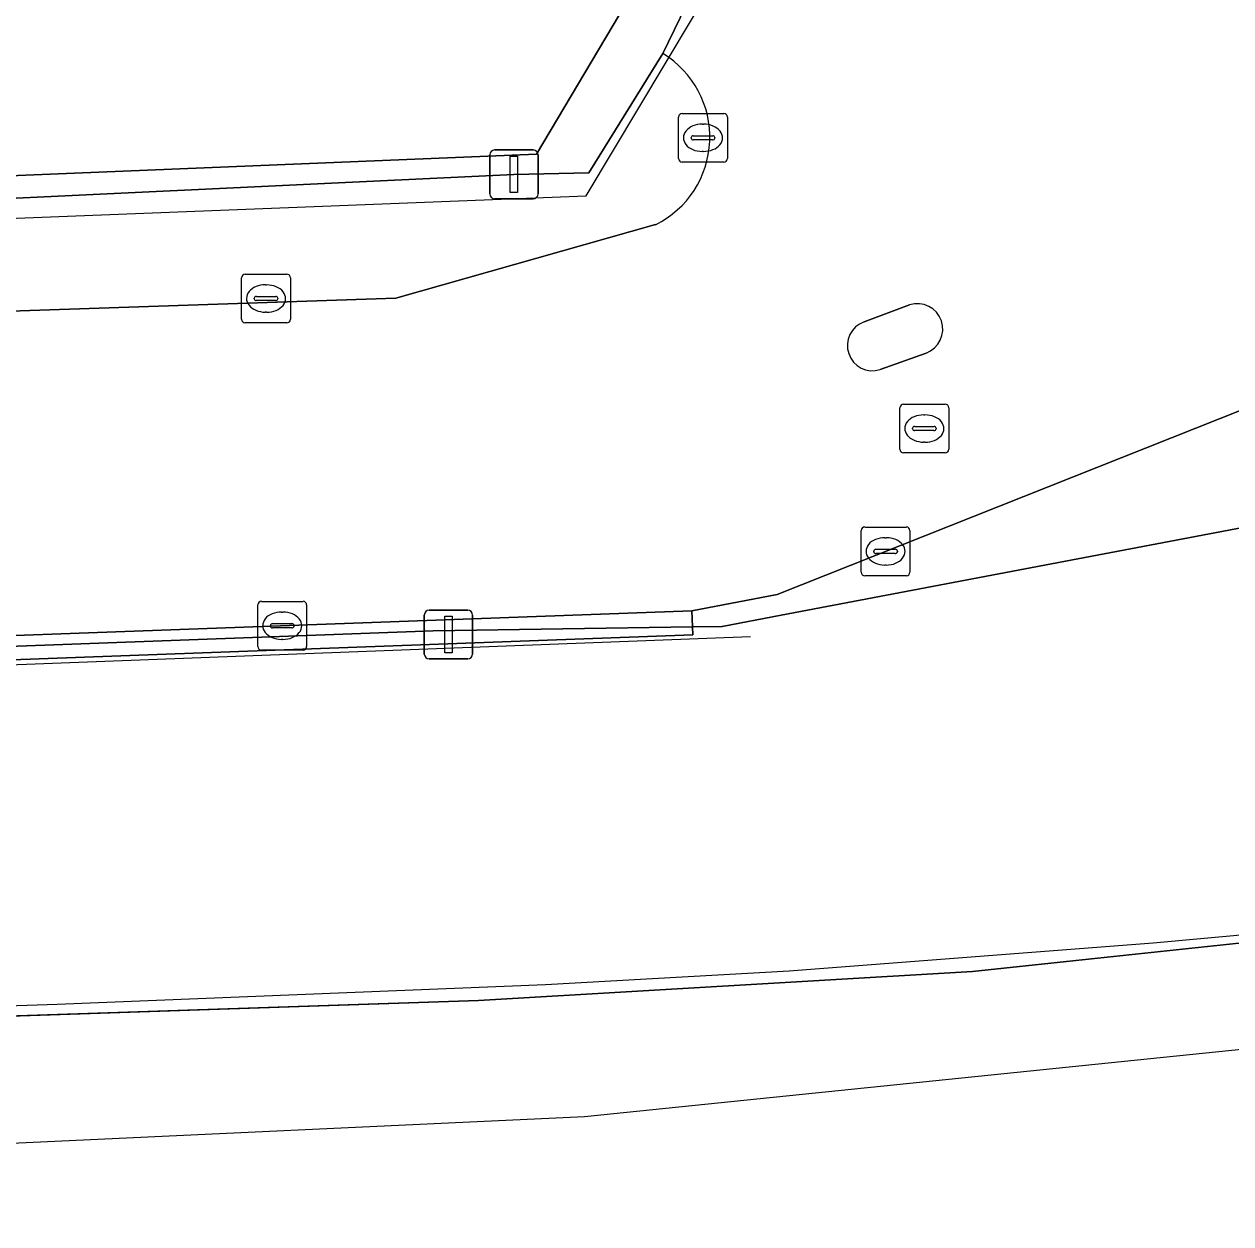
# Model space of a CAD drawing. Extents: x 160806 to 161707, y 383696 to 384148.
# Drawn here: x 161030.72 to 161055.47, y 383695.85 to 383720.46 of the extents above; entities that cross this region are included whole.
import ezdxf

# ---------------------------------------------------------------- set-up
doc = ezdxf.new("R2010")
doc.units = 0
for name, color, linetype in [('IMGEO_Dek', 7, 'Continuous'), ('IMGEO_Groenvoorziening', 7, 'Continuous'), ('IMGEO_Hek', 7, 'Continuous'), ('IMGEO_Kolk', 7, 'Continuous'), ('IMGEO_Lichtmast', 7, 'Continuous'), ('IMGEO_Muur', 7, 'Continuous'), ('IMGEO_Parkeervlak_gesloten', 7, 'Continuous'), ('IMGEO_Parkeervlak_open', 7, 'Continuous'), ('IMGEO_Rijbaan_lokaal_open', 7, 'Continuous'), ('IMGEO_Rioolput', 7, 'Continuous'), ('IMGEO_Spoorbaan_halfverhard', 7, 'Continuous'), ('IMGEO_Struiken', 7, 'Continuous'), ('IMGEO_Verkeerseiland_open', 7, 'Continuous'), ('IMGEO_Voetpad_gesloten', 7, 'Continuous'), ('IMGEO_Voetpad_open', 7, 'Continuous')]:
    doc.layers.add(name, color=color, linetype=linetype)

msp = doc.modelspace()

# ---------------------------------------------------------------- linework, layer by layer
at = {"layer": 'IMGEO_Dek'}
msp.add_lwpolyline([(160983.265, 383705.961), (161017.778, 383707.453), (161017.526, 383714.059), (161017.47, 383715.97), (161042.245, 383716.936), (161047.689, 383726.041), (161047.527, 383726.542), (161047.162, 383727.994), (161034.181, 383780.096), (161003.066, 383772.21), (161015.684, 383722.436), (160997.975, 383721.941)], dxfattribs=at)
at = {"layer": 'IMGEO_Groenvoorziening'}
for points in [[(161046.242, 383708.336), (161072.742, 383713.37), (161073.835, 383713.492), (161076.852, 383713.473), (161077.823, 383713.319), (161077.262, 383714.417), (161074.418, 383719.991), (161046.161, 383708.762), (161044.415, 383708.428), (161044.427, 383708.097), (161045.034, 383708.106)], [(161017.786, 383707.23), (161039.109, 383708.018), (161044.427, 383708.097), (161044.415, 383708.428), (161017.778, 383707.453)], [(161044.433, 383707.93), (161044.427, 383708.097), (161039.109, 383708.018), (161017.786, 383707.23), (161017.796, 383706.954)]]:
    msp.add_lwpolyline(points, close=True, dxfattribs=at)
at = {"layer": 'IMGEO_Hek'}
for points in [[(161046.242, 383708.336), (161072.742, 383713.37), (161073.835, 383713.492), (161076.852, 383713.473), (161077.823, 383713.319)], [(161044.427, 383708.097), (161045.034, 383708.106), (161046.242, 383708.336)], [(161017.786, 383707.23), (161039.109, 383708.018), (161044.427, 383708.097)], [(161084.555, 383704.866), (161082.059, 383704.545), (161077.717, 383703.87), (161074.945, 383703.576), (161073.852, 383703.453), (161066.359, 383702.75), (161053.876, 383701.607), (161046.412, 383701.035), (161041.411, 383700.754), (161031.392, 383700.349), (161013.875, 383699.768), (161008.19, 383699.597), (160996.33, 383699.168), (160983.78, 383698.726), (160976.256, 383698.527), (160958.785, 383697.993), (160951.307, 383697.771), (160943.792, 383697.709), (160938.784, 383697.68), (160932.094, 383697.764)]]:
    msp.add_lwpolyline(points, dxfattribs=at)
at = {"layer": 'IMGEO_Kolk'}
for p, q in [((161044.14, 383717.703), (161044.14, 383718.555)), ((161044.215, 383718.629), (161045.067, 383718.629)), ((161045.141, 383718.555), (161045.141, 383717.703)), ((161044.628, 383718.409), (161044.653, 383718.409)), ((161044.399, 383718.123), (161044.399, 383718.135)), ((161044.837, 383718.086), (161044.439, 383718.086)), ((161044.442, 383718.172), (161044.84, 383718.172)), ((161044.883, 383718.135), (161044.883, 383718.123)), ((161044.651, 383717.849), (161044.626, 383717.849)), ((161045.067, 383717.629), (161044.215, 383717.629)), ((161035.253, 383715.332), (161036.105, 383715.332)), ((161035.178, 383714.406), (161035.178, 383715.258)), ((161035.666, 383715.112), (161035.691, 383715.112)), ((161036.179, 383715.258), (161036.179, 383714.406)), ((161035.437, 383714.826), (161035.437, 383714.838)), ((161035.875, 383714.789), (161035.477, 383714.789)), ((161035.48, 383714.875), (161035.878, 383714.875)), ((161035.921, 383714.838), (161035.921, 383714.826)), ((161035.689, 383714.552), (161035.664, 383714.552)), ((161036.105, 383714.332), (161035.253, 383714.332)), ((161047.885, 383709.219), (161047.885, 383710.071)), ((161047.96, 383710.145), (161048.812, 383710.145)), ((161048.886, 383710.071), (161048.886, 383709.219)), ((161048.373, 383709.925), (161048.398, 383709.925)), ((161048.144, 383709.639), (161048.144, 383709.651)), ((161048.582, 383709.602), (161048.184, 383709.602)), ((161048.187, 383709.688), (161048.585, 383709.688)), ((161048.628, 383709.651), (161048.628, 383709.639)), ((161048.396, 383709.365), (161048.371, 383709.365)), ((161048.812, 383709.145), (161047.96, 383709.145)), ((161035.585, 383708.62), (161036.437, 383708.62)), ((161035.51, 383707.694), (161035.51, 383708.546)), ((161035.998, 383708.4), (161036.023, 383708.4)), ((161036.511, 383708.546), (161036.511, 383707.694)), ((161035.769, 383708.114), (161035.769, 383708.126)), ((161035.812, 383708.163), (161036.21, 383708.163)), ((161036.253, 383708.126), (161036.253, 383708.114)), ((161036.207, 383708.077), (161035.809, 383708.077)), ((161036.021, 383707.84), (161035.996, 383707.84)), ((161036.437, 383707.62), (161035.585, 383707.62))]:
    msp.add_line(p, q, dxfattribs=at)
for points in [[(161044.14, 383717.703), (161044.14, 383718.555)], [(161044.215, 383718.629), (161045.067, 383718.629)], [(161045.141, 383718.555), (161045.141, 383717.703)], [(161045.067, 383717.629), (161044.215, 383717.629)], [(161035.253, 383715.332), (161036.105, 383715.332)], [(161035.178, 383714.406), (161035.178, 383715.258)], [(161036.179, 383715.258), (161036.179, 383714.406)], [(161036.105, 383714.332), (161035.253, 383714.332)], [(161047.885, 383709.219), (161047.885, 383710.071)], [(161047.96, 383710.145), (161048.812, 383710.145)], [(161048.886, 383710.071), (161048.886, 383709.219)], [(161048.812, 383709.145), (161047.96, 383709.145)], [(161035.585, 383708.62), (161036.437, 383708.62)], [(161035.51, 383707.694), (161035.51, 383708.546)], [(161036.511, 383708.546), (161036.511, 383707.694)], [(161036.437, 383707.62), (161035.585, 383707.62)]]:
    msp.add_lwpolyline(points, dxfattribs=at)
for centre, radius, start, end in [((161044.217, 383718.553), 0.0765, 91.552, 178.448), ((161044.217, 383718.553), 0.0765, 91.552, 178.448), ((161045.065, 383718.553), 0.0765, 1.552, 88.448), ((161045.065, 383718.553), 0.0765, 1.552, 88.448), ((161044.439, 383718.132), 0.0403, 85.8775, 175.7526), ((161044.436, 383718.122), 0.0366, 178.938, 274.7102), ((161044.84, 383718.129), 0.043, 264.8664, 352.4533), ((161044.844, 383718.134), 0.0386, 1.7309, 96.639), ((161044.217, 383717.705), 0.0765, 181.552, 268.448), ((161044.217, 383717.705), 0.0765, 181.552, 268.448), ((161045.065, 383717.705), 0.0765, 271.552, 358.448), ((161045.065, 383717.705), 0.0765, 271.552, 358.448), ((161035.255, 383715.256), 0.0765, 91.552, 178.448), ((161035.255, 383715.256), 0.0765, 91.552, 178.448), ((161036.103, 383715.256), 0.0765, 1.552, 88.448), ((161036.103, 383715.256), 0.0765, 1.552, 88.448), ((161035.477, 383714.835), 0.0403, 85.8775, 175.7526), ((161035.474, 383714.825), 0.0366, 178.938, 274.7102), ((161035.878, 383714.832), 0.043, 264.8664, 352.4533), ((161035.882, 383714.837), 0.0386, 1.7309, 96.639), ((161035.255, 383714.408), 0.0765, 181.552, 268.448), ((161035.255, 383714.408), 0.0765, 181.552, 268.448), ((161036.103, 383714.408), 0.0765, 271.552, 358.448), ((161036.103, 383714.408), 0.0765, 271.552, 358.448), ((161047.962, 383710.069), 0.0765, 91.552, 178.448), ((161047.962, 383710.069), 0.0765, 91.552, 178.448), ((161048.81, 383710.069), 0.0765, 1.552, 88.448), ((161048.81, 383710.069), 0.0765, 1.552, 88.448), ((161048.184, 383709.648), 0.0403, 85.8775, 175.7526), ((161048.181, 383709.638), 0.0366, 178.938, 274.7102), ((161048.585, 383709.645), 0.043, 264.8664, 352.4533), ((161048.589, 383709.65), 0.0386, 1.7309, 96.639), ((161047.962, 383709.221), 0.0765, 181.552, 268.448), ((161047.962, 383709.221), 0.0765, 181.552, 268.448), ((161048.81, 383709.221), 0.0765, 271.552, 358.448), ((161048.81, 383709.221), 0.0765, 271.552, 358.448), ((161035.587, 383708.544), 0.0765, 91.552, 178.448), ((161035.587, 383708.544), 0.0765, 91.552, 178.448), ((161036.435, 383708.544), 0.0765, 1.552, 88.448), ((161036.435, 383708.544), 0.0765, 1.552, 88.448), ((161035.809, 383708.123), 0.0403, 85.8775, 175.7526), ((161035.806, 383708.113), 0.0366, 178.938, 274.7102), ((161036.21, 383708.12), 0.043, 264.8664, 352.4533), ((161036.214, 383708.125), 0.0386, 1.7309, 96.639), ((161035.587, 383707.696), 0.0765, 181.552, 268.448), ((161035.587, 383707.696), 0.0765, 181.552, 268.448), ((161036.435, 383707.696), 0.0765, 271.552, 358.448), ((161036.435, 383707.696), 0.0765, 271.552, 358.448)]:
    msp.add_arc(centre, radius, start, end, dxfattribs=at)
for centre, major_axis, ratio, start_param, end_param in [((161044.627, 383718.129), (-0.387, 0.002), 0.722429, 4.712389, 7.853982), ((161044.652, 383718.129), (-0.39, 0.002), 0.717154, 1.570796, 4.712389), ((161035.665, 383714.832), (-0.387, 0.002), 0.722429, 4.712389, 7.853982), ((161035.69, 383714.832), (-0.39, 0.002), 0.717154, 1.570796, 4.712389), ((161048.372, 383709.645), (-0.387, 0.002), 0.722429, 4.712389, 7.853982), ((161048.397, 383709.645), (-0.39, 0.002), 0.717154, 1.570796, 4.712389), ((161035.997, 383708.12), (-0.387, 0.002), 0.722429, 4.712389, 7.853982), ((161036.022, 383708.12), (-0.39, 0.002), 0.717154, 1.570796, 4.712389)]:
    msp.add_ellipse(centre, major_axis=major_axis, ratio=ratio, start_param=start_param, end_param=end_param, dxfattribs=at)
at = {"layer": 'IMGEO_Lichtmast'}
for p, q in [((161040.268, 383716.979), (161040.268, 383717.779)), ((161040.268, 383717.779), (161040.268, 383716.979)), ((161040.368, 383717.879), (161041.158, 383717.879)), ((161041.158, 383717.879), (161040.368, 383717.879)), ((161041.258, 383717.779), (161041.258, 383716.979)), ((161041.258, 383716.979), (161041.258, 383717.779)), ((161041.158, 383716.879), (161040.368, 383716.879)), ((161040.368, 383716.879), (161041.158, 383716.879)), ((161038.925, 383707.539), (161038.925, 383708.339)), ((161038.925, 383708.339), (161038.925, 383707.539)), ((161039.025, 383708.439), (161039.815, 383708.439)), ((161039.815, 383708.439), (161039.025, 383708.439)), ((161039.915, 383708.339), (161039.915, 383707.539)), ((161039.915, 383707.539), (161039.915, 383708.339)), ((161039.815, 383707.439), (161039.025, 383707.439)), ((161039.025, 383707.439), (161039.815, 383707.439))]:
    msp.add_line(p, q, dxfattribs=at)
for points in [[(161040.688, 383717.754), (161040.838, 383717.754), (161040.838, 383717.004), (161040.688, 383717.004), (161040.688, 383717.754)], [(161039.345, 383708.314), (161039.495, 383708.314), (161039.495, 383707.564), (161039.345, 383707.564), (161039.345, 383708.314)]]:
    msp.add_lwpolyline(points, dxfattribs=at)
for centre, start, end in [((161040.368, 383717.779), 90, 180), ((161040.368, 383717.779), 90, 180), ((161041.158, 383717.779), 0, 90), ((161041.158, 383717.779), 360, 90), ((161040.368, 383716.979), 180, 270), ((161040.368, 383716.979), 180, 270), ((161041.158, 383716.979), 270, 0), ((161041.158, 383716.979), 270, 0), ((161039.025, 383708.339), 90, 180), ((161039.025, 383708.339), 90, 180), ((161039.815, 383708.339), 0, 90), ((161039.815, 383708.339), 360, 90), ((161039.025, 383707.539), 180, 270), ((161039.025, 383707.539), 180, 270), ((161039.815, 383707.539), 270, 0), ((161039.815, 383707.539), 270, 0)]:
    msp.add_arc(centre, 0.1, start, end, dxfattribs=at)
at = {"layer": 'IMGEO_Muur'}
msp.add_lwpolyline([(161017.87, 383706.839), (161045.617, 383707.896)], dxfattribs=at)
at = {"layer": 'IMGEO_Parkeervlak_gesloten'}
msp.add_lwpolyline([(160983.71, 383715.431), (161017.446, 383716.817), (161041.226, 383717.794), (161046.335, 383726.393), (161033.086, 383778.968), (161004.152, 383771.617), (161016.514, 383723.323)], dxfattribs=at)
at = {"layer": 'IMGEO_Parkeervlak_open'}
msp.add_lwpolyline([(160945.396, 383704.652), (160983.265, 383705.961), (160983.268, 383705.804), (161017.796, 383706.954), (161017.786, 383707.23), (161017.778, 383707.453), (161017.526, 383714.059), (161017.462, 383716.268), (161040.763, 383717.379), (161042.298, 383717.413), (161043.818, 383719.857), (161045.121, 383722.55), (161044.318, 383723.055)], dxfattribs=at)
at = {"layer": 'IMGEO_Rijbaan_lokaal_open'}
for points in [[(161043.669, 383716.347), (161038.342, 383714.837), (161026.164, 383714.429), (161019.74, 383714.155), (161017.526, 383714.059), (161017.778, 383707.453), (161044.415, 383708.428), (161046.161, 383708.762), (161074.418, 383719.991), (161080.732, 383722.474), (161077.456, 383730.939)], [(161047.674, 383721.005), (161045.121, 383722.55), (161043.818, 383719.857)], [(161047.946, 383714.352), (161048.879, 383714.701)], [(161049.217, 383713.714), (161048.276, 383713.374)]]:
    msp.add_lwpolyline(points, dxfattribs=at)
for centre, radius, start, end in [((161042.776, 383718.143), 2.006, 296.4412, 58.6973), ((161049.038, 383714.204), 0.522, 290.0265, 107.7813), ((161048.119, 383713.866), 0.516, 109.6015, 287.6897)]:
    msp.add_arc(centre, radius, start, end, dxfattribs=at)
at = {"layer": 'IMGEO_Rioolput'}
for p, q in [((161048.681, 383711.739), (161048.681, 383712.591)), ((161048.756, 383712.665), (161049.608, 383712.665)), ((161049.682, 383712.591), (161049.682, 383711.739)), ((161049.169, 383712.445), (161049.194, 383712.445)), ((161048.94, 383712.159), (161048.94, 383712.171)), ((161049.378, 383712.122), (161048.98, 383712.122)), ((161048.983, 383712.208), (161049.381, 383712.208)), ((161049.424, 383712.171), (161049.424, 383712.159)), ((161049.192, 383711.885), (161049.167, 383711.885)), ((161049.608, 383711.665), (161048.756, 383711.665))]:
    msp.add_line(p, q, dxfattribs=at)
for points in [[(161048.681, 383711.739), (161048.681, 383712.591)], [(161048.756, 383712.665), (161049.608, 383712.665)], [(161049.682, 383712.591), (161049.682, 383711.739)], [(161049.608, 383711.665), (161048.756, 383711.665)]]:
    msp.add_lwpolyline(points, dxfattribs=at)
for centre, radius, start, end in [((161048.758, 383712.589), 0.0765, 91.552, 178.448), ((161048.758, 383712.589), 0.0765, 91.552, 178.448), ((161049.606, 383712.589), 0.0765, 1.552, 88.448), ((161049.606, 383712.589), 0.0765, 1.552, 88.448), ((161048.98, 383712.168), 0.0403, 85.8775, 175.7526), ((161048.977, 383712.158), 0.0366, 178.938, 274.7102), ((161049.381, 383712.165), 0.043, 264.8664, 352.4533), ((161049.385, 383712.17), 0.0386, 1.7309, 96.639), ((161048.758, 383711.741), 0.0765, 181.552, 268.448), ((161048.758, 383711.741), 0.0765, 181.552, 268.448), ((161049.606, 383711.741), 0.0765, 271.552, 358.448), ((161049.606, 383711.741), 0.0765, 271.552, 358.448)]:
    msp.add_arc(centre, radius, start, end, dxfattribs=at)
for centre, major_axis, ratio, start_param, end_param in [((161049.168, 383712.165), (-0.387, 0.002), 0.722429, 4.712389, 7.853982), ((161049.193, 383712.165), (-0.39, 0.002), 0.717154, 1.570796, 4.712389)]:
    msp.add_ellipse(centre, major_axis=major_axis, ratio=ratio, start_param=start_param, end_param=end_param, dxfattribs=at)
at = {"layer": 'IMGEO_Spoorbaan_halfverhard'}
msp.add_lwpolyline([(160821.504, 383711.182), (160875.894, 383702.41), (160922.821, 383695.85), (160996.257, 383695.919), (161042.213, 383698.051), (161092.512, 383703.206), (161091.717, 383705.343), (161091.615, 383705.332), (161082.438, 383704.359), (161077.717, 383703.87), (161074.945, 383703.576), (161073.852, 383703.453), (161066.359, 383702.75), (161050.171, 383701.028), (161040.034, 383700.432), (161009.181, 383699.4), (160949.68, 383697.713), (160939.829, 383697.51), (160932.571, 383697.47), (160925.335, 383698.113), (160925.233, 383698.384), (160918.04, 383698.804), (160906.104, 383699.5)], dxfattribs=at)
at = {"layer": 'IMGEO_Struiken'}
msp.add_lwpolyline([(161073.019, 383710.895), (161072.742, 383713.37), (161046.242, 383708.336), (161045.034, 383708.106), (161044.427, 383708.097), (161044.433, 383707.93), (161017.796, 383706.954), (161017.812, 383705.748), (161000, 383705.11), (160925.136, 383702.425), (160925.233, 383698.384), (160925.335, 383698.113), (160932.571, 383697.47), (160939.829, 383697.51), (160949.68, 383697.713), (161009.181, 383699.4), (161040.034, 383700.432), (161050.171, 383701.028), (161066.359, 383702.75), (161073.852, 383703.453), (161073.702, 383704.795), (161073.241, 383708.907), (161057.615, 383707.411), (161067.155, 383709.715)], close=True, dxfattribs=at)
at = {"layer": 'IMGEO_Verkeerseiland_open'}
for points in [[(161048.879, 383714.701), (161047.946, 383714.352)], [(161048.276, 383713.374), (161049.217, 383713.714)]]:
    msp.add_lwpolyline(points, dxfattribs=at)
for centre, radius, start, end in [((161049.038, 383714.204), 0.522, 290.0265, 107.7813), ((161048.119, 383713.866), 0.516, 109.6015, 287.6897)]:
    msp.add_arc(centre, radius, start, end, dxfattribs=at)
at = {"layer": 'IMGEO_Voetpad_gesloten'}
msp.add_lwpolyline([(161020.163, 383724.26), (161016.514, 383723.323), (161004.152, 383771.617), (161033.086, 383778.968), (161046.335, 383726.393), (161041.226, 383717.794), (161017.446, 383716.817), (161017.462, 383716.268), (161017.47, 383715.97), (161042.245, 383716.936), (161047.689, 383726.041)], dxfattribs=at)
at = {"layer": 'IMGEO_Voetpad_open'}
msp.add_lwpolyline([(161043.818, 383719.857), (161042.298, 383717.413), (161040.763, 383717.379), (161017.462, 383716.268), (161017.526, 383714.059), (161019.74, 383714.155), (161026.164, 383714.429), (161038.342, 383714.837), (161043.669, 383716.347)], dxfattribs=at)
msp.add_arc((161042.776, 383718.143), 2.006, 296.4412, 58.6973, dxfattribs=at)

doc.saveas('drawing.dxf')
